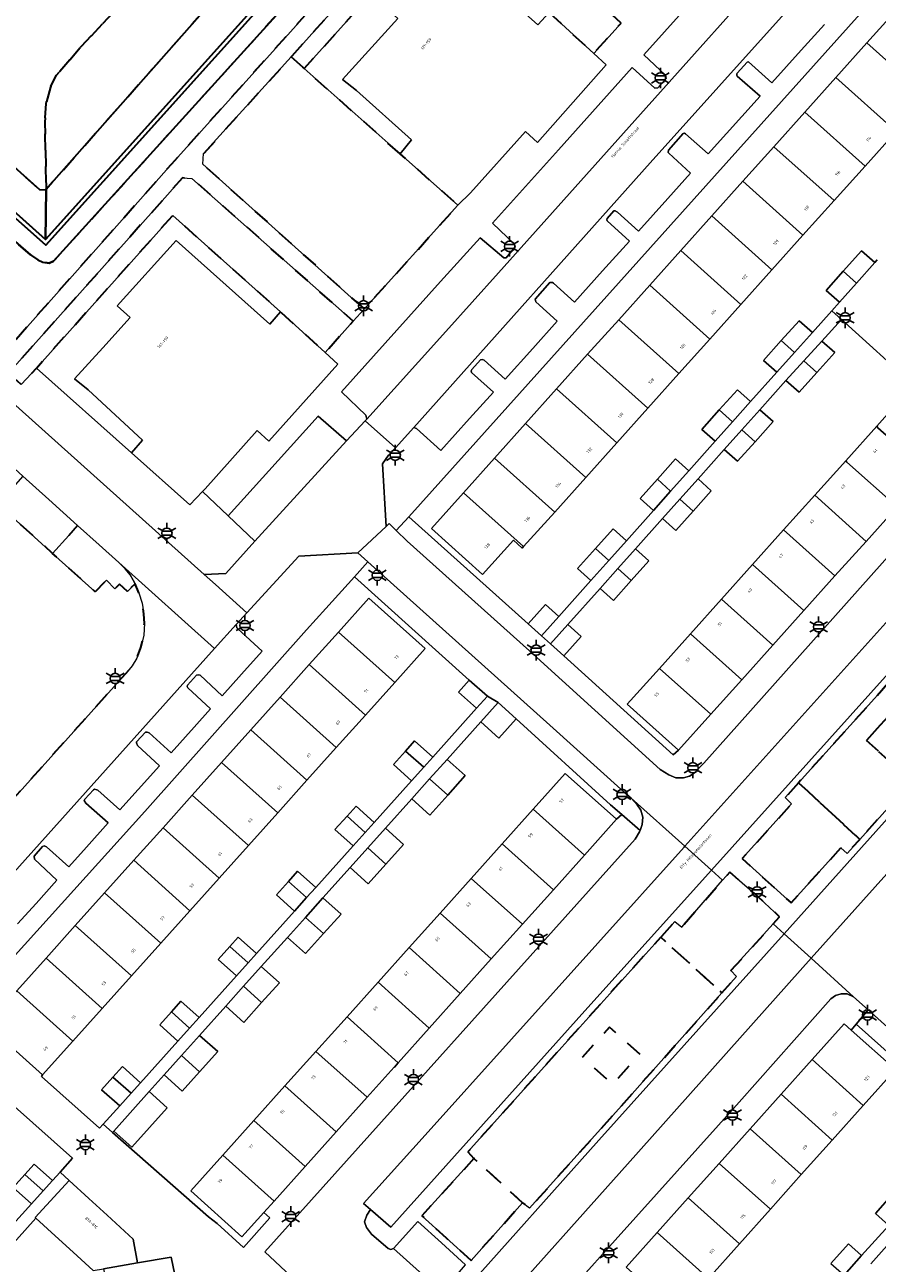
# Model space of a CAD drawing. Extents: x 105780 to 185197, y 477999 to 525027.
# Tile 96 of 562: x 106078 to 106183, y 479313 to 479466. Entities that reach past the tile are written whole.
import ezdxf
from ezdxf.enums import TextEntityAlignment as Align

# ---------------------------------------------------------------- set-up
doc = ezdxf.new("R2010")
doc.units = 0
doc.linetypes.add('XX-HIDDEN', pattern=[4, 2, -2])
for name, color, linetype, lineweight in [('B-GV-GR-MATERIAALGRENS-G', 252, 'XX-HIDDEN', 35), ('B-RO-IE-MEUBILAIR_WEGMEUBILAIR-S', 252, 'Continuous', 25), ('B-WE-GW-WATERGANG_SLOOT_INSTEEK-G', 252, 'Continuous', 30), ('B-XX-KG-KADASTRAAL_BEBOUWING-G', 252, 'Continuous', 20), ('B1-WE-OG-BEBOUWING-T18', 7, 'Continuous', 18), ('B1-WE-OG-TERREIN_ERF-GV', 252, 'Continuous', 18), ('B1-WE-OG-TOPOGRAFIE-T18', 10, 'Continuous', 18), ('B1-WE-VH-VERHARDING_ASFALT-GV', 252, 'Continuous', 18), ('B1-WE-VH-VERHARDING_BETONSTRAATSTEEN-GV', 252, 'Continuous', 18), ('B1-WE-VH-VERHARDING_TEGEL-GV', 252, 'Continuous', 18)]:
    doc.layers.add(name, color=color, linetype=linetype, lineweight=lineweight)
doc.styles.add('NLCS-ISO', font='NLCS-ISO.ttf')
doc.styles.add('NLCS-ISO-M200-T18', font='NLCS-ISO.ttf', dxfattribs={"height": 0.36})

# ---------------------------------------------------------------- blocks, each defined once
blk = doc.blocks.new('B-SIE-WEG_LICHTMAST-SO')
at = {"ltscale": 0.1}
for p, q in [((-1.1, 0.63), (-2.19, 1.27)), ((0, 1.27), (0, 2.53)), ((1.1, 0.63), (2.19, 1.27)), ((-1.1, -0.63), (-2.19, -1.27)), ((0, -1.27), (0, -2.53)), ((1.1, -0.63), (2.19, -1.27))]:
    blk.add_line(p, q, dxfattribs=at)
at = {"flags": 128}
for points in [[(-1.16, 0.5), (1.16, 0.5)], [(-1.16, -0.5), (1.16, -0.5)]]:
    blk.add_lwpolyline(points, dxfattribs=at)
at = {"ltscale": 0.1}
blk.add_circle((0, 0), 1.27, dxfattribs=at)
at = {"style": 'NLCS-ISO'}
blk.add_attdef('TYPE', text='', height=1.8, dxfattribs=at).set_placement((0, 2.53), align=Align.BOTTOM_CENTER)

msp = doc.modelspace()

# ---------------------------------------------------------------- linework, layer by layer
at = {"layer": 'B-GV-GR-MATERIAALGRENS-G', "flags": 128}
for points in [[(106037.848, 479473.013), (106037.399, 479473.566), (106037.313, 479474.246), (106037.684, 479474.899), (106038.246, 479475.672), (106040.067, 479477.842), (106042.329, 479480.288), (106045.702, 479483.934), (106053.773, 479492.96), (106053.141, 479493.52), (106052.411, 479493.954), (106041.13, 479481.429), (106038.66, 479478.686), (106029.15, 479468.038), (106027.422, 479465.916), (106056.966, 479439.289), (106074.009, 479423.998), (106095.673, 479448.396), (106121.279, 479476.917), (106143.756, 479502.059), (106144.276, 479502.848), (106144.447, 479503.684), (106144.352, 479504.665), (106144.133, 479505.453), (106143.777, 479506.096), (106143.072, 479506.897), (106138.881, 479510.564), (106123.342, 479524.704), (106100.411, 479545.252), (106099.144, 479545.078), (106097.993, 479544.642), (106097.127, 479543.88), (106081.379, 479526.272), (106081.553, 479525.319), (106082.15, 479524.787), (106092.888, 479536.842), (106097.822, 479542.148), (106098.365, 479542.494), (106098.915, 479542.446), (106099.457, 479542.186), (106100.459, 479541.343), (106119.552, 479524.263), (106140.307, 479505.484), (106140.82, 479504.584), (106140.843, 479503.625), (106140.582, 479502.568), (106140.113, 479501.976), (106118.118, 479477.286), (106081.118, 479436.386), (106080.555, 479436.149), (106079.783, 479436.286), (106079.18, 479436.561), (106078.281, 479437.171), (106065.821, 479447.951)], [(106114.842, 479484.488), (106114.523, 479484.795), (106114.018, 479486.131), (106113.362, 479487.574), (106112.651, 479488.599), (106112.561, 479488.729), (106111.648, 479489.904), (106111.548, 479491.129), (106111.889, 479492.305), (106113.067, 479493.916), (106115.428, 479496.564), (106118.802, 479500), (106119.747, 479501.122), (106120.29, 479501.984), (106120.236, 479502.95), (106119.741, 479503.872), (106114.701, 479508.366), (106113.209, 479509.556), (106113.005, 479509.671), (106100.048, 479521.612), (106091.828, 479528.873), (106085.5, 479521.796), (106086.538, 479520.87), (106085.311, 479519.445), (106084.239, 479520.386), (106072.482, 479507.24), (106064.854, 479498.67), (106058.411, 479491.432), (106059.42, 479490.532), (106058.133, 479489.102), (106057.128, 479489.991), (106052.037, 479484.271), (106050.464, 479482.503), (106051.149, 479481.877), (106052.024, 479481.078), (106061.932, 479471.531), (106070.036, 479464.354), (106070.278, 479461.129), (106070.681, 479460.006), (106070.763, 479459.087), (106071.364, 479452.387), (106074.273, 479449.737), (106079.399, 479445.19), (106080.11, 479445.158), (106080.199, 479445.259), (106080.205, 479445.744), (106080.081, 479452.043), (106080.051, 479453.537), (106080.18, 479455.845), (106080.714, 479457.839), (106081.481, 479459.309), (106081.886, 479459.784), (106084.456, 479462.796), (106095.272, 479474.273), (106095.928, 479474.921), (106096.597, 479475.493), (106096.916, 479475.844), (106097.483, 479475.657), (106098.744, 479475.084), (106099.959, 479474.316), (106103.398, 479471.734), (106103.5, 479471.645), (106108.615, 479477.437)], [(106142.189, 479467.06), (106147.695, 479462), (106151.052, 479465.741), (106131.178, 479483.891), (106130.306, 479483.705), (106125.482, 479478.42), (106110.47, 479461.663), (106110.381, 479461.565), (106112.005, 479460.124), (106128.854, 479478.891)], [(106103.5, 479471.645), (106103.398, 479471.734), (106099.959, 479474.316), (106098.744, 479475.084), (106097.483, 479475.657), (106096.916, 479475.844), (106096.597, 479475.493), (106095.928, 479474.921), (106095.272, 479474.273), (106084.456, 479462.796), (106081.886, 479459.784), (106081.481, 479459.309), (106080.714, 479457.839), (106080.18, 479455.845), (106080.051, 479453.537), (106080.081, 479452.043), (106080.205, 479445.744), (106080.199, 479445.259)], [(106123.823, 479449.633), (106112.005, 479460.124), (106110.381, 479461.565), (106099.597, 479449.648), (106099.501, 479448.345), (106119.399, 479430.492), (106130.954, 479443.291)], [(106075.559, 479422.608), (106077.117, 479421.21), (106078.994, 479423.224), (106095.799, 479442.027), (106109.098, 479430.152), (106114.569, 479425.14), (106118.054, 479429.001), (106098.144, 479446.604), (106097.006, 479446.655), (106095.155, 479444.58)], [(106090.207, 479395.656), (106089.238, 479396.593), (106088.655, 479396.01), (106087.635, 479397.067), (106086.25, 479395.646), (106080.99, 479400.371), (106074.235, 479406.459), (106070.47, 479409.852), (106055.838, 479393.333), (106039.579, 479375.15), (106039.946, 479374.812), (106041.097, 479373.771), (106061.8, 479355.038), (106062.253, 479354.647), (106090.03, 479385.585), (106090.808, 479386.531), (106091.374, 479387.466), (106091.885, 479388.76), (106092.221, 479390.289), (106092.304, 479391.713), (106092.225, 479392.94), (106092.027, 479394.245), (106091.628, 479395.531), (106091.156, 479396.638)], [(106193.224, 479379.345), (106192.478, 479380.072), (106196.257, 479384.401), (106190.134, 479389.644), (106186.394, 479385.514), (106185.668, 479386.223), (106172.946, 479372.111), (106180.48, 479365.12)], [(106188.369, 479377.695), (106185.032, 479373.972), (106181.309, 479377.309), (106184.646, 479381.032)], [(106188.369, 479377.695), (106184.646, 479381.032), (106181.309, 479377.309), (106185.032, 479373.972)], [(106172.946, 479372.111), (106171.283, 479370.266), (106172.072, 479369.504), (106165.993, 479362.76), (106172.021, 479357.293), (106178.165, 479364.073), (106178.918, 479363.376), (106180.48, 479365.12)], [(106169.819, 479354.7), (106170.608, 479355.568), (106167.507, 479358.446), (106164.458, 479361.083), (106163.58, 479360.076), (106158.55, 479354.306), (106157.679, 479354.992), (106155.945, 479353.068), (106163.49, 479346.198), (106165.276, 479348.206), (106164.596, 479348.949)], [(106151.104, 479332.268), (106163.49, 479346.198), (106155.945, 479353.068), (106143.739, 479339.528), (106132.18, 479326.589), (106132.932, 479325.803), (106138.92, 479320.333), (106139.78, 479319.656)], [(106153.362, 479338.648), (106149.639, 479341.985), (106146.302, 479338.262), (106150.025, 479334.925)], [(106146.302, 479338.262), (106149.639, 479341.985), (106153.362, 479338.648), (106150.025, 479334.925)], [(106138.92, 479320.333), (106132.932, 479325.803), (106126.501, 479318.722), (106129.505, 479316), (106132.582, 479313.211)]]:
    msp.add_lwpolyline(points, close=True, dxfattribs=at)
at = {"layer": 'B-WE-GW-WATERGANG_SLOOT_INSTEEK-G', "flags": 128}
for points in [[(106138.756, 479503.75), (106138.054, 479503.712), (106121.07, 479484.586), (106118.124, 479481.313), (106106.833, 479468.767), (106080.103, 479439.068), (106071.304, 479446.898), (106040.682, 479474.146), (106039.976, 479474.104), (106080.143, 479438.364), (106121.442, 479484.252)], [(106106.833, 479468.767), (106103.5, 479471.645), (106080.199, 479445.259), (106080.103, 479439.068)], [(106071.364, 479452.387), (106071.304, 479446.898), (106080.103, 479439.068), (106080.199, 479445.259), (106080.11, 479445.158), (106079.399, 479445.19), (106074.273, 479449.737)]]:
    msp.add_lwpolyline(points, close=True, dxfattribs=at)
for points in [[(106121.442, 479484.252), (106080.143, 479438.364), (106039.976, 479474.104)], [(106037.848, 479473.013), (106065.821, 479447.951), (106078.281, 479437.171), (106079.18, 479436.561), (106079.783, 479436.286), (106080.555, 479436.149), (106081.118, 479436.386), (106118.118, 479477.286)]]:
    msp.add_lwpolyline(points, dxfattribs=at)
at = {"layer": 'B-XX-KG-KADASTRAAL_BEBOUWING-G', "flags": 128}
for points in [[(106147.695, 479462), (106142.189, 479467.06), (106140.805, 479465.507), (106129.29, 479475.839), (106121.934, 479467.754), (106123.542, 479466.289), (106116.74, 479458.792), (106118.454, 479457.414), (106125.232, 479451.34), (106123.823, 479449.633), (106130.954, 479443.291), (106132.518, 479444.808), (106139.288, 479452.365), (106140.758, 479451.042), (106149.241, 479460.58)], [(106185.259, 479467.638), (106181.369, 479463.3), (106188.784, 479456.65), (106188.951, 479456.836), (106187.834, 479457.818), (106191.612, 479462.065), (106185.332, 479467.719)], [(106181.369, 479463.3), (106177.544, 479459.035), (106184.959, 479452.385), (106188.784, 479456.65)], [(106177.544, 479459.035), (106173.718, 479454.769), (106181.133, 479448.12), (106184.959, 479452.385)], [(106173.718, 479454.769), (106169.893, 479450.504), (106177.307, 479443.855), (106181.133, 479448.12)], [(106169.893, 479450.504), (106166.068, 479446.239), (106173.481, 479439.59), (106177.307, 479443.855)], [(106166.068, 479446.239), (106162.242, 479441.973), (106169.656, 479435.325), (106173.481, 479439.59)], [(106162.242, 479441.973), (106158.417, 479437.708), (106165.83, 479431.06), (106169.656, 479435.325)], [(106114.569, 479425.14), (106109.098, 479430.152), (106107.753, 479428.649), (106096.209, 479438.96), (106088.961, 479430.878), (106090.545, 479429.447), (106087.2, 479425.71), (106083.678, 479421.897), (106085.36, 479420.54), (106092.06, 479414.34), (106090.697, 479412.772), (106097.894, 479406.376), (106099.47, 479407.993), (106099.787, 479408.319), (106106.221, 479415.508), (106107.659, 479414.215), (106116.16, 479423.683)], [(106158.417, 479437.708), (106154.592, 479433.442), (106162.004, 479426.795), (106165.83, 479431.06)], [(106182.342, 479436.221), (106180.702, 479437.686), (106178.434, 479435.147), (106180.071, 479433.679)], [(106180.071, 479433.679), (106178.434, 479435.147), (106176.333, 479432.794), (106177.972, 479431.33)], [(106154.592, 479433.442), (106150.766, 479429.177), (106158.178, 479422.53), (106162.004, 479426.795)], [(106150.766, 479429.177), (106146.941, 479424.912), (106154.353, 479418.265), (106158.178, 479422.53)], [(106174.637, 479427.595), (106172.997, 479429.06), (106170.801, 479426.602), (106172.438, 479425.134)], [(106172.438, 479425.134), (106170.801, 479426.602), (106168.627, 479424.168), (106170.267, 479422.703)], [(106175.81, 479426.546), (106173.597, 479424.124), (106175.208, 479422.679), (106177.397, 479425.129)], [(106146.941, 479424.912), (106143.116, 479420.646), (106150.527, 479414), (106154.353, 479418.265)], [(106175.208, 479422.679), (106173.597, 479424.124), (106171.386, 479421.703), (106173.027, 479420.237)], [(106143.116, 479420.646), (106139.291, 479416.381), (106146.701, 479409.735), (106150.527, 479414)], [(106167.031, 479419.081), (106165.391, 479420.546), (106163.167, 479418.056), (106164.804, 479416.588)], [(106186.729, 479420.32), (106186.544, 479420.488), (106182.579, 479416.068), (106182.709, 479415.866), (106188.912, 479410.388), (106192.861, 479414.786)], [(106164.804, 479416.588), (106163.167, 479418.056), (106161.021, 479415.655), (106162.661, 479414.19)], [(106168.15, 479418.081), (106165.933, 479415.6), (106167.571, 479414.131), (106169.791, 479416.615)], [(106139.291, 479416.381), (106135.465, 479412.115), (106142.876, 479405.47), (106146.701, 479409.735)], [(106167.571, 479414.131), (106165.933, 479415.6), (106163.78, 479413.19), (106165.421, 479411.724)], [(106182.579, 479416.068), (106178.752, 479411.802), (106178.89, 479411.634), (106185.083, 479406.123), (106188.912, 479410.388), (106182.709, 479415.866)], [(106135.465, 479412.115), (106131.64, 479407.85), (106139.05, 479401.205), (106142.876, 479405.47)], [(106159.426, 479410.568), (106157.786, 479412.033), (106155.533, 479409.511), (106157.17, 479408.043)], [(106178.752, 479411.802), (106174.925, 479407.535), (106181.253, 479401.859), (106185.083, 479406.123), (106178.89, 479411.634)], [(106157.17, 479408.043), (106155.533, 479409.511), (106153.416, 479407.141), (106155.056, 479405.676)], [(106160.545, 479409.568), (106158.298, 479407.052), (106159.936, 479405.583), (106162.186, 479408.102)], [(106131.64, 479407.85), (106127.685, 479403.44), (106133.965, 479397.788), (106137.788, 479402.015), (106138.877, 479401.012), (106139.05, 479401.205)], [(106159.936, 479405.583), (106158.298, 479407.052), (106156.175, 479404.676), (106157.816, 479403.21)], [(106174.925, 479407.535), (106171.099, 479403.269), (106177.425, 479397.595), (106181.253, 479401.859)], [(106151.72, 479401.942), (106150.08, 479403.407), (106147.899, 479400.966), (106149.537, 479399.498)], [(106171.099, 479403.269), (106167.272, 479399.003), (106173.596, 479393.331), (106177.425, 479397.595)], [(106149.537, 479399.498), (106147.899, 479400.966), (106145.71, 479398.515), (106147.35, 479397.05)], [(106152.839, 479400.942), (106150.652, 479398.494), (106152.29, 479397.025), (106154.48, 479399.476)], [(106167.272, 479399.003), (106163.445, 479394.736), (106169.766, 479389.066), (106173.596, 479393.331)], [(106152.29, 479397.025), (106150.652, 479398.494), (106148.469, 479396.05), (106150.11, 479394.584)], [(106116.233, 479390.68), (106123.158, 479384.471), (106126.896, 479388.639), (106119.972, 479394.849)], [(106143.381, 479392.607), (106141.741, 479394.072), (106139.606, 479391.682), (106141.246, 479390.217)], [(106163.445, 479394.736), (106159.618, 479390.47), (106165.937, 479384.802), (106169.766, 479389.066)], [(106144.5, 479391.607), (106142.365, 479389.217), (106144.006, 479387.751), (106146.141, 479390.141)], [(106116.233, 479390.68), (106112.628, 479386.66), (106119.551, 479380.45), (106123.158, 479384.471)], [(106159.618, 479390.47), (106155.791, 479386.203), (106162.108, 479380.537), (106165.937, 479384.802)], [(106112.628, 479386.66), (106109.023, 479382.64), (106115.945, 479376.43), (106119.551, 479380.45)], [(106155.791, 479386.203), (106151.83, 479381.787), (106158.148, 479376.127), (106162.108, 479380.537)], [(106132.352, 479384.766), (106131.017, 479383.279), (106133.249, 479381.275), (106134.584, 479382.762)], [(106109.023, 479382.64), (106105.417, 479378.62), (106112.34, 479372.411), (106115.945, 479376.43)], [(106138.13, 479379.97), (106135.896, 479381.973), (106133.762, 479379.593), (106135.996, 479377.59)], [(106105.417, 479378.62), (106101.812, 479374.6), (106108.735, 479368.39), (106112.34, 479372.411)], [(106124.497, 479376.014), (106123.007, 479374.355), (106125.239, 479372.351), (106126.729, 479374.011)], [(106124.497, 479376.014), (106126.729, 479374.011), (106127.843, 479375.251), (106125.611, 479377.255)], [(106101.812, 479374.6), (106098.207, 479370.579), (106105.129, 479364.37), (106108.735, 479368.39)], [(106129.626, 479374.983), (106127.467, 479372.576), (106129.698, 479370.569), (106131.86, 479372.979)], [(106140.241, 479368.833), (106146.541, 479363.178), (106150.51, 479367.604), (106144.188, 479373.231)], [(106129.698, 479370.569), (106127.467, 479372.576), (106125.256, 479370.112), (106127.49, 479368.108)], [(106098.207, 479370.579), (106094.601, 479366.559), (106101.524, 479360.349), (106105.129, 479364.37)], [(106117.284, 479367.977), (106119.517, 479365.974), (106120.634, 479367.219), (106118.402, 479369.222)], [(106140.241, 479368.833), (106136.414, 479364.57), (106142.716, 479358.914), (106146.541, 479363.178)], [(106117.284, 479367.977), (106115.799, 479366.322), (106118.031, 479364.319), (106119.517, 479365.974)], [(106094.601, 479366.559), (106090.996, 479362.539), (106097.919, 479356.33), (106101.524, 479360.349)], [(106122.02, 479366.505), (106119.828, 479364.062), (106122.061, 479362.057), (106124.254, 479364.501)], [(106122.061, 479362.057), (106119.828, 479364.062), (106117.651, 479361.635), (106119.885, 479359.631)], [(106136.414, 479364.57), (106132.588, 479360.306), (106138.891, 479354.65), (106142.716, 479358.914)], [(106090.996, 479362.539), (106087.391, 479358.519), (106094.313, 479352.309), (106097.919, 479356.33)], [(106110.07, 479359.938), (106112.302, 479357.936), (106113.425, 479359.187), (106111.193, 479361.19)], [(106110.07, 479359.938), (106108.59, 479358.29), (106110.822, 479356.287), (106112.302, 479357.936)], [(106132.588, 479360.306), (106128.762, 479356.043), (106135.066, 479350.385), (106138.891, 479354.65)], [(106087.391, 479358.519), (106083.786, 479354.499), (106090.709, 479348.289), (106094.313, 479352.309)], [(106114.315, 479357.917), (106112.155, 479355.509), (106114.389, 479353.505), (106116.549, 479355.913)], [(106128.762, 479356.043), (106124.936, 479351.781), (106131.241, 479346.121), (106135.066, 479350.385)], [(106083.786, 479354.499), (106080.18, 479350.478), (106087.103, 479344.268), (106090.709, 479348.289)], [(106114.389, 479353.505), (106112.155, 479355.509), (106109.945, 479353.046), (106112.179, 479351.042)], [(106102.856, 479351.902), (106105.089, 479349.9), (106106.116, 479351.044), (106103.884, 479353.047)], [(106102.856, 479351.902), (106101.418, 479350.299), (106103.65, 479348.296), (106105.089, 479349.9)], [(106124.936, 479351.781), (106121.109, 479347.517), (106127.416, 479341.856), (106131.241, 479346.121)], [(106080.18, 479350.478), (106076.575, 479346.458), (106083.498, 479340.248), (106087.103, 479344.268)], [(106106.709, 479349.44), (106104.527, 479347.007), (106106.76, 479345.002), (106108.943, 479347.435)], [(106106.76, 479345.002), (106104.527, 479347.007), (106102.34, 479344.569), (106104.573, 479342.565)], [(106121.109, 479347.517), (106117.283, 479343.254), (106123.591, 479337.592), (106127.416, 479341.856)], [(106076.575, 479346.458), (106072.835, 479342.287), (106075.292, 479340.085), (106079.76, 479336.08), (106083.498, 479340.248)], [(106095.642, 479343.864), (106094.205, 479342.263), (106096.437, 479340.26), (106097.874, 479341.861)], [(106095.642, 479343.864), (106097.874, 479341.861), (106099.041, 479343.161), (106096.809, 479345.164)], [(106117.283, 479343.254), (106113.457, 479338.991), (106119.766, 479333.328), (106123.08, 479337.022), (106123.113, 479337.059), (106123.591, 479337.592)], [(106179.421, 479341.604), (106178.561, 479342.369), (106174.616, 479337.969), (106180.92, 479332.317), (106184.885, 479336.741)], [(106099.104, 479340.962), (106096.875, 479338.477), (106099.108, 479336.473), (106101.338, 479338.958)], [(106099.108, 479336.473), (106096.875, 479338.477), (106094.735, 479336.092), (106096.969, 479334.088)], [(106113.457, 479338.991), (106109.63, 479334.728), (106115.942, 479329.063), (106119.766, 479333.328)], [(106174.616, 479337.969), (106170.795, 479333.707), (106177.099, 479328.055), (106180.92, 479332.317)], [(106088.429, 479335.825), (106090.661, 479333.822), (106091.829, 479335.124), (106089.597, 479337.127)], [(106088.429, 479335.825), (106087.026, 479334.261), (106089.258, 479332.258), (106090.661, 479333.822)], [(106109.63, 479334.728), (106105.804, 479330.464), (106112.117, 479324.799), (106115.942, 479329.063)], [(106092.895, 479334.042), (106088.526, 479329.172), (106090.761, 479327.167), (106095.13, 479332.037)], [(106170.795, 479333.707), (106166.975, 479329.446), (106173.279, 479323.793), (106177.099, 479328.055)], [(106105.804, 479330.464), (106101.978, 479326.201), (106108.292, 479320.534), (106112.117, 479324.799)], [(106166.975, 479329.446), (106163.154, 479325.184), (106169.459, 479319.531), (106173.279, 479323.793)], [(106101.978, 479326.201), (106098.024, 479321.796), (106104.328, 479316.115), (106107.03, 479319.127), (106108.292, 479320.534)], [(106077.571, 479323.799), (106079.814, 479321.787), (106080.971, 479323.066), (106078.737, 479325.104)], [(106163.154, 479325.184), (106159.334, 479320.923), (106165.639, 479315.27), (106169.459, 479319.531)], [(106077.571, 479323.799), (106076.138, 479322.195), (106078.375, 479320.197), (106079.814, 479321.787)], [(106087.718, 479318.79), (106085.467, 479320.853), (106083.035, 479323.083), (106078.846, 479318.513), (106078.925, 479318.441), (106081.323, 479316.243), (106083.529, 479314.22), (106085.984, 479311.97), (106087.28, 479312.193), (106091.437, 479312.911), (106090.929, 479315.848)], [(106159.334, 479320.923), (106155.513, 479316.661), (106161.819, 479311.008), (106165.639, 479315.27)], [(106186.166, 479319.9), (106184.528, 479321.369), (106182.41, 479319.005), (106184.048, 479317.537)], [(106155.513, 479316.661), (106151.693, 479312.4), (106157.999, 479306.746), (106161.819, 479311.008)], [(106180.715, 479313.817), (106179.077, 479315.285), (106176.902, 479312.858), (106178.539, 479311.39)], [(106091.437, 479312.911), (106087.28, 479312.193), (106088.545, 479306.041), (106096.708, 479308.365), (106096.281, 479310.44), (106095.625, 479313.635)]]:
    msp.add_lwpolyline(points, close=True, dxfattribs=at)
at = {"layer": 'B1-WE-OG-TERREIN_ERF-GV', "flags": 128}
for points in [[(106123.542, 479466.289), (106121.934, 479467.754), (106129.29, 479475.839), (106140.805, 479465.507), (106142.189, 479467.06), (106128.854, 479478.891), (106112.005, 479460.124), (106123.823, 479449.633), (106125.232, 479451.34), (106118.454, 479457.414), (106116.74, 479458.792)], [(106090.545, 479429.447), (106088.961, 479430.878), (106096.209, 479438.96), (106107.753, 479428.649), (106109.098, 479430.152), (106095.799, 479442.027), (106078.994, 479423.224), (106090.697, 479412.772), (106092.06, 479414.34), (106085.36, 479420.54), (106083.678, 479421.897), (106087.2, 479425.71)], [(106140.241, 479368.833), (106144.188, 479373.231), (106150.51, 479367.604), (106151.137, 479368.19), (106149.746, 479369.397), (106138.13, 479379.97), (106135.996, 479377.59), (106133.762, 479379.593), (106129.626, 479374.983), (106131.86, 479372.979), (106129.698, 479370.569), (106127.49, 479368.108), (106125.256, 479370.112), (106122.02, 479366.505), (106124.254, 479364.501), (106122.061, 479362.057), (106119.885, 479359.631), (106117.651, 479361.635), (106114.315, 479357.917), (106116.549, 479355.913), (106114.389, 479353.505), (106112.179, 479351.042), (106109.945, 479353.046), (106106.709, 479349.44), (106108.943, 479347.435), (106106.76, 479345.002), (106104.573, 479342.565), (106102.34, 479344.569), (106099.104, 479340.962), (106101.338, 479338.958), (106099.108, 479336.473), (106096.969, 479334.088), (106094.735, 479336.092), (106092.895, 479334.042), (106095.13, 479332.037), (106090.761, 479327.167), (106088.526, 479329.172), (106088.366, 479328.99), (106100.221, 479318.578), (106101.255, 479317.763), (106104.521, 479314.803), (106107.776, 479318.458), (106107.03, 479319.127), (106104.328, 479316.115), (106098.024, 479321.796), (106101.978, 479326.201), (106105.804, 479330.464), (106109.63, 479334.728), (106113.457, 479338.991), (106117.283, 479343.254), (106121.109, 479347.517), (106124.936, 479351.781), (106128.762, 479356.043), (106132.588, 479360.306), (106136.414, 479364.57)]]:
    msp.add_lwpolyline(points, close=True, dxfattribs=at)
for points in [[(106183.02, 479469.714), (106124.89, 479404.897), (106139.606, 479391.682), (106141.741, 479394.072), (106143.381, 479392.607), (106147.35, 479397.05), (106145.71, 479398.515), (106147.899, 479400.966), (106150.08, 479403.407), (106151.72, 479401.942), (106155.056, 479405.676), (106153.416, 479407.141), (106155.533, 479409.511), (106157.786, 479412.033), (106159.426, 479410.568), (106162.661, 479414.19), (106161.021, 479415.655), (106163.167, 479418.056), (106165.391, 479420.546), (106167.031, 479419.081), (106170.267, 479422.703), (106168.627, 479424.168), (106170.801, 479426.602), (106172.997, 479429.06), (106174.637, 479427.595), (106177.034, 479430.28), (106177.972, 479431.33), (106176.333, 479432.794), (106178.434, 479435.147), (106180.702, 479437.686), (106182.342, 479436.221), (106182.636, 479436.55)], [(106184.959, 479452.385), (106181.133, 479448.12), (106177.307, 479443.855), (106173.481, 479439.59), (106169.656, 479435.325), (106165.83, 479431.06), (106162.004, 479426.795), (106158.178, 479422.53), (106154.353, 479418.265), (106150.527, 479414), (106146.701, 479409.735), (106142.876, 479405.47), (106139.05, 479401.205), (106138.877, 479401.012), (106137.788, 479402.015), (106133.965, 479397.788), (106127.685, 479403.44), (106131.64, 479407.85), (106135.465, 479412.115), (106139.291, 479416.381), (106143.116, 479420.646), (106146.941, 479424.912), (106150.766, 479429.177), (106154.592, 479433.442), (106158.417, 479437.708), (106162.242, 479441.973), (106166.068, 479446.239), (106169.893, 479450.504), (106173.718, 479454.769), (106177.544, 479459.035), (106181.369, 479463.3), (106185.259, 479467.638)], [(106187.312, 479420.999), (106178.216, 479429.211), (106175.81, 479426.546), (106177.397, 479425.129), (106175.208, 479422.679), (106173.027, 479420.237), (106171.386, 479421.703), (106168.15, 479418.081), (106169.791, 479416.615), (106167.571, 479414.131), (106165.421, 479411.724), (106163.78, 479413.19), (106160.545, 479409.568), (106162.186, 479408.102), (106159.936, 479405.583), (106157.816, 479403.21), (106156.175, 479404.676), (106152.839, 479400.942), (106154.48, 479399.476), (106152.29, 479397.025), (106150.11, 479394.584), (106148.469, 479396.05), (106144.5, 479391.607), (106146.141, 479390.141), (106144.006, 479387.751), (106157.499, 479375.538), (106158.148, 479376.127), (106151.83, 479381.787), (106155.791, 479386.203), (106159.618, 479390.47), (106163.445, 479394.736), (106167.272, 479399.003), (106171.099, 479403.269), (106174.925, 479407.535), (106178.752, 479411.802), (106182.579, 479416.068), (106186.544, 479420.488)], [(106076.575, 479346.458), (106080.18, 479350.478), (106083.786, 479354.499), (106087.391, 479358.519), (106090.996, 479362.539), (106094.601, 479366.559), (106098.207, 479370.579), (106101.812, 479374.6), (106105.417, 479378.62), (106109.023, 479382.64), (106112.628, 479386.66), (106116.233, 479390.68), (106119.972, 479394.849), (106126.896, 479388.639), (106123.158, 479384.471), (106119.551, 479380.45), (106115.945, 479376.43), (106112.34, 479372.411), (106108.735, 479368.39), (106105.129, 479364.37), (106101.524, 479360.349), (106097.919, 479356.33), (106094.313, 479352.309), (106090.709, 479348.289), (106087.103, 479344.268), (106083.498, 479340.248), (106079.76, 479336.08), (106079.635, 479335.899), (106086.792, 479329.526), (106087.218, 479329.998), (106089.258, 479332.258), (106087.026, 479334.261), (106088.429, 479335.825), (106089.597, 479337.127), (106091.829, 479335.124), (106096.437, 479340.26), (106094.205, 479342.263), (106095.642, 479343.864), (106096.809, 479345.164), (106099.041, 479343.161), (106103.65, 479348.296), (106101.418, 479350.299), (106102.856, 479351.902), (106103.884, 479353.047), (106106.116, 479351.044), (106110.822, 479356.287), (106108.59, 479358.29), (106110.07, 479359.938), (106111.193, 479361.19), (106113.425, 479359.187), (106118.031, 479364.319), (106115.799, 479366.322), (106117.284, 479367.977), (106118.402, 479369.222), (106120.634, 479367.219), (106125.239, 479372.351), (106123.007, 479374.355), (106124.497, 479376.014), (106125.611, 479377.255), (106127.843, 479375.251), (106133.249, 479381.275), (106131.017, 479383.279), (106132.352, 479384.766), (106118.184, 479397.478), (106114.66, 479393.579), (106112.301, 479390.969), (106092.35, 479368.575), (106070.262, 479344.119)], [(106176.902, 479312.858), (106179.077, 479315.285), (106180.715, 479313.817), (106184.048, 479317.537), (106182.41, 479319.005), (106184.528, 479321.369), (106186.677, 479323.766), (106188.315, 479322.298), (106192.482, 479326.947), (106190.844, 479328.414), (106192.98, 479330.799), (106180.035, 479342.334), (106179.421, 479341.604), (106184.885, 479336.741), (106180.92, 479332.317), (106177.099, 479328.055), (106173.279, 479323.793), (106169.459, 479319.531), (106165.639, 479315.27), (106161.819, 479311.008)], [(106071.17, 479312.152), (106068.943, 479314.143), (106070.376, 479315.747), (106071.542, 479317.051), (106073.851, 479319.634), (106076.081, 479317.64), (106078.375, 479320.197), (106076.138, 479322.195), (106077.571, 479323.799), (106078.737, 479325.104), (106080.971, 479323.066), (106081.916, 479324.109), (106083.454, 479325.809), (106076.282, 479332.202), (106072.682, 479328.187), (106069.077, 479324.167), (106065.472, 479320.147), (106061.867, 479316.127), (106058.26, 479312.107)], [(106174.027, 479270.954), (106212.227, 479313.548), (106197.375, 479326.863), (106195.239, 479324.478), (106193.6, 479325.946), (106189.433, 479321.296), (106191.072, 479319.827), (106188.947, 479317.456), (106186.805, 479315.066), (106185.166, 479316.535), (106181.832, 479312.815)], [(106085.984, 479311.97), (106083.529, 479314.22), (106081.323, 479316.243), (106078.925, 479318.441), (106066.25, 479304.31)]]:
    msp.add_lwpolyline(points, dxfattribs=at)
at = {"layer": 'B1-WE-VH-VERHARDING_ASFALT-GV', "flags": 128}
for points in [[(106188.812, 479494.077), (106135.933, 479434.959), (106129.446, 479427.744), (106119.708, 479416.912), (106119.512, 479416.695), (106123.239, 479413.385), (106125.529, 479415.882), (106154.655, 479448.518), (106188.152, 479485.789)], [(106121.279, 479476.917), (106095.673, 479448.396), (106074.009, 479423.998), (106075.559, 479422.608), (106095.155, 479444.58), (106097.006, 479446.655), (106098.144, 479446.604), (106118.054, 479429.001), (106119.399, 479430.492), (106099.501, 479448.345), (106099.597, 479449.648), (106110.381, 479461.565), (106110.47, 479461.663), (106125.482, 479478.42)], [(106195.056, 479412.425), (106161.266, 479374.525), (106160.054, 479373.281), (106159.498, 479372.914), (106158.76, 479372.718), (106157.825, 479372.719), (106156.938, 479373.059), (106155.862, 479373.754), (106139.782, 479388.357), (106124.686, 479401.892), (106123.354, 479403.185), (106122.471, 479404.042), (106122.115, 479403.708), (106118.633, 479400.448), (106119.866, 479399.339), (106142.278, 479379.181), (106151.447, 479370.934), (106152.315, 479370.218), (106158.928, 479364.264), (106190.736, 479399.626)], [(106206.041, 479385.662), (106174.484, 479350.462), (106179.71, 479345.716), (106181.518, 479344.096), (106213.729, 479315.229)], [(106128.995, 479309.294), (106123.012, 479314.688), (106122.679, 479314.569), (106122.354, 479314.676), (106120.279, 479316.469), (106119.683, 479317.269), (106119.449, 479317.985), (106119.736, 479318.809), (106120.174, 479319.489), (106119.321, 479320.233), (106126.913, 479328.673), (106158.825, 479364.15), (106158.928, 479364.264), (106152.315, 479370.218), (106153.044, 479369.362), (106153.487, 479368.724), (106153.726, 479367.842), (106153.672, 479366.952), (106153.409, 479366.218), (106153.344, 479366.036), (106152.796, 479365.159), (106107.136, 479314.289), (106110.336, 479311.271)], [(106130.323, 479293.457), (106165.597, 479332.735), (106176.928, 479345.486), (106177.472, 479345.881), (106178.2, 479346.087), (106178.939, 479346.067), (106179.71, 479345.716), (106174.484, 479350.462), (106168.738, 479344.026), (106151.846, 479325.104), (106134.953, 479306.183)], [(106181.832, 479312.815), (106185.166, 479316.535), (106187.309, 479318.926), (106189.433, 479321.296), (106193.6, 479325.946), (106195.736, 479328.331), (106194.618, 479329.332), (106192.482, 479326.947), (106188.315, 479322.298), (106186.166, 479319.9), (106184.048, 479317.537), (106180.715, 479313.817), (106178.539, 479311.39)], [(106066.25, 479304.31), (106078.925, 479318.441), (106078.846, 479318.513), (106083.035, 479323.083), (106081.916, 479324.109), (106080.971, 479323.066), (106079.814, 479321.787), (106078.375, 479320.197), (106076.081, 479317.64), (106073.772, 479315.057), (106072.602, 479313.75), (106071.17, 479312.152)]]:
    msp.add_lwpolyline(points, dxfattribs=at)
for points in [[(106066.435, 479427.561), (106036.497, 479454.515), (106032.482, 479450.058), (106046.901, 479437.182), (106049.145, 479435.178), (106067.681, 479418.562), (106074.322, 479412.588), (106077.31, 479409.9), (106080.509, 479407.022), (106084.079, 479403.811), (106086.712, 479401.443), (106089.157, 479399.244), (106100.947, 479388.639), (106103.598, 479391.595), (106104.926, 479393.043), (106101.069, 479396.522), (106099.682, 479397.772)], [(106163.78, 479413.19), (106165.933, 479415.6), (106168.15, 479418.081), (106171.386, 479421.703), (106173.597, 479424.124), (106175.81, 479426.546), (106178.216, 479429.211), (106177.034, 479430.28), (106174.637, 479427.595), (106172.438, 479425.134), (106170.267, 479422.703), (106167.031, 479419.081), (106164.804, 479416.588), (106162.661, 479414.19), (106159.426, 479410.568), (106157.17, 479408.043), (106155.056, 479405.676), (106151.72, 479401.942), (106149.537, 479399.498), (106147.35, 479397.05), (106143.381, 479392.607), (106141.246, 479390.217), (106142.365, 479389.217), (106144.5, 479391.607), (106148.469, 479396.05), (106150.652, 479398.494), (106152.839, 479400.942), (106156.175, 479404.676), (106158.298, 479407.052), (106160.545, 479409.568)], [(106100.947, 479388.639), (106089.157, 479399.244), (106089.916, 479398.469), (106090.566, 479397.713), (106090.909, 479397.088), (106091.156, 479396.638), (106091.628, 479395.531), (106092.027, 479394.245), (106092.225, 479392.94), (106092.304, 479391.713), (106092.221, 479390.289), (106091.885, 479388.76), (106091.374, 479387.466), (106090.808, 479386.531), (106090.03, 479385.585), (106062.253, 479354.647), (106062.119, 479354.499), (106066.657, 479350.477), (106066.854, 479350.697), (106066.978, 479350.767)], [(106193.863, 479396.538), (106191.816, 479398.56), (106190.736, 479399.626), (106158.928, 479364.264), (106162.19, 479361.327)], [(106206.041, 479385.662), (106205.101, 479386.462), (106202.611, 479388.581), (106171.151, 479353.489), (106174.484, 479350.462)], [(106133.762, 479379.593), (106135.896, 479381.973), (106134.584, 479382.762), (106133.249, 479381.275), (106127.843, 479375.251), (106126.729, 479374.011), (106125.239, 479372.351), (106120.634, 479367.219), (106119.517, 479365.974), (106118.031, 479364.319), (106113.425, 479359.187), (106112.302, 479357.936), (106110.822, 479356.287), (106106.116, 479351.044), (106105.089, 479349.9), (106103.65, 479348.296), (106099.041, 479343.161), (106097.874, 479341.861), (106096.437, 479340.26), (106091.829, 479335.124), (106090.661, 479333.822), (106089.258, 479332.258), (106087.218, 479329.998), (106088.366, 479328.99), (106088.526, 479329.172), (106092.895, 479334.042), (106094.735, 479336.092), (106096.875, 479338.477), (106099.104, 479340.962), (106102.34, 479344.569), (106104.527, 479347.007), (106106.709, 479349.44), (106109.945, 479353.046), (106112.155, 479355.509), (106114.315, 479357.917), (106117.651, 479361.635), (106119.828, 479364.062), (106122.02, 479366.505), (106125.256, 479370.112), (106127.467, 479372.576), (106129.626, 479374.983)], [(106162.19, 479361.327), (106158.928, 479364.264), (106158.825, 479364.15), (106126.913, 479328.673), (106119.321, 479320.233), (106120.174, 479319.489), (106122.669, 479317.312), (106146.589, 479343.984)], [(106174.484, 479350.462), (106171.151, 479353.489), (106148.332, 479328.036), (106131.609, 479309.304), (106133.86, 479307.203), (106134.953, 479306.183), (106151.846, 479325.104), (106168.738, 479344.026)]]:
    msp.add_lwpolyline(points, close=True, dxfattribs=at)
at = {"layer": 'B1-WE-VH-VERHARDING_BETONSTRAATSTEEN-GV', "flags": 128}
for points in [[(106161.87, 479470.774), (106153.853, 479461.838), (106156.554, 479459.323), (106156.615, 479458.904), (106155.612, 479457.775), (106155.225, 479457.707), (106152.431, 479460.257), (106143.33, 479450.108), (106135.225, 479441.07), (106137.912, 479438.51), (106138.007, 479438.155), (106136.913, 479436.825), (106136.6, 479436.825), (106133.711, 479439.274), (106128.805, 479433.89), (106116.601, 479420.279), (106119.611, 479417.417), (106119.708, 479416.912), (106129.446, 479427.744), (106135.933, 479434.959), (106188.812, 479494.077)], [(106188.152, 479485.789), (106154.655, 479448.518), (106125.529, 479415.882), (106125.84, 479415.773), (106128.838, 479413.069), (106132.378, 479416.997), (106135.318, 479420.259), (106132.626, 479422.684), (106132.597, 479422.873), (106132.652, 479423.031), (106133.741, 479424.22), (106133.96, 479424.262), (106134.19, 479424.183), (106136.757, 479421.855), (106140.177, 479425.649), (106143.197, 479429), (106140.534, 479431.365), (106140.46, 479431.702), (106142.293, 479433.775), (106142.597, 479433.764), (106142.748, 479433.677), (106145.306, 479431.34), (106148.771, 479435.185), (106152.085, 479438.862), (106149.336, 479441.359), (106149.303, 479441.497), (106149.347, 479441.664), (106150.178, 479442.585), (106150.341, 479442.581), (106150.619, 479442.426), (106153.203, 479440.102), (106156.842, 479444.139), (106159.621, 479447.223), (106156.944, 479449.697), (106156.883, 479449.802), (106156.887, 479450.076), (106158.732, 479452.119), (106158.89, 479452.155), (106159.017, 479452.107), (106161.788, 479449.628), (106168.189, 479456.741), (106165.39, 479459.19), (106165.328, 479459.316), (106165.323, 479459.467), (106165.384, 479459.564), (106166.619, 479460.91), (106166.767, 479460.955), (106169.662, 479458.378), (106173.267, 479462.385), (106176.116, 479465.551)], [(106182.636, 479436.55), (106182.342, 479436.221), (106180.071, 479433.679), (106177.972, 479431.33), (106177.034, 479430.28), (106178.216, 479429.211), (106187.312, 479420.999)], [(106185.083, 479406.123), (106181.253, 479401.859), (106177.425, 479397.595), (106173.596, 479393.331), (106169.766, 479389.066), (106165.937, 479384.802), (106162.108, 479380.537), (106158.148, 479376.127), (106157.499, 479375.538), (106144.006, 479387.751), (106142.365, 479389.217), (106141.246, 479390.217), (106139.606, 479391.682), (106124.89, 479404.897), (106123.354, 479403.185), (106124.686, 479401.892), (106139.782, 479388.357), (106155.862, 479373.754), (106156.938, 479373.059), (106157.825, 479372.719), (106158.76, 479372.718), (106159.498, 479372.914), (106160.054, 479373.281), (106161.266, 479374.525), (106195.056, 479412.425)], [(106193.863, 479396.538), (106162.19, 479361.327), (106163.58, 479360.076), (106164.458, 479361.083), (106167.507, 479358.446), (106170.608, 479355.568), (106169.819, 479354.7), (106171.151, 479353.489), (106202.611, 479388.581)], [(106076.676, 479354.695), (106078.952, 479357.234), (106081.53, 479360.109), (106078.76, 479362.699), (106078.716, 479363.049), (106079.753, 479364.244), (106079.97, 479364.306), (106080.254, 479364.202), (106082.997, 479361.745), (106085.164, 479364.162), (106087.853, 479367.161), (106085.081, 479369.605), (106084.9, 479369.901), (106084.955, 479370.058), (106086.026, 479371.226), (106086.171, 479371.291), (106086.449, 479371.247), (106086.577, 479371.179), (106089.291, 479368.765), (106091.538, 479371.271), (106094.168, 479374.205), (106091.466, 479376.679), (106091.321, 479377.019), (106091.347, 479377.164), (106092.438, 479378.333), (106092.64, 479378.333), (106092.902, 479378.247), (106095.593, 479375.793), (106098.443, 479378.972), (106100.452, 479381.213), (106097.664, 479383.796), (106097.595, 479383.981), (106097.602, 479384.124), (106098.746, 479385.36), (106098.954, 479385.41), (106099.162, 479385.35), (106101.905, 479382.834), (106104.281, 479385.483), (106106.811, 479388.305), (106103.807, 479391.069), (106103.713, 479391.202), (106103.598, 479391.595), (106100.947, 479388.639), (106066.978, 479350.767)], [(106110.336, 479311.271), (106107.136, 479314.289), (106152.796, 479365.159), (106153.344, 479366.036), (106153.409, 479366.218), (106151.137, 479368.19), (106150.51, 479367.604), (106146.541, 479363.178), (106142.716, 479358.914), (106138.891, 479354.65), (106135.066, 479350.385), (106131.241, 479346.121), (106127.416, 479341.856), (106123.591, 479337.592), (106123.113, 479337.059), (106123.08, 479337.022), (106119.766, 479333.328), (106115.942, 479329.063), (106112.117, 479324.799), (106108.292, 479320.534), (106107.03, 479319.127), (106107.776, 479318.458), (106104.521, 479314.803), (106101.255, 479317.763), (106100.221, 479318.578), (106088.366, 479328.99), (106087.218, 479329.998), (106086.792, 479329.526), (106079.635, 479335.899), (106079.76, 479336.08), (106075.292, 479340.085)], [(106131.609, 479309.304), (106148.332, 479328.036), (106171.151, 479353.489), (106169.819, 479354.7), (106164.596, 479348.949), (106165.276, 479348.206), (106163.49, 479346.198), (106151.104, 479332.268), (106139.78, 479319.656), (106138.92, 479320.333), (106132.582, 479313.211), (106129.505, 479316), (106126.501, 479318.722), (106132.932, 479325.803), (106132.18, 479326.589), (106143.739, 479339.528), (106155.945, 479353.068), (106157.679, 479354.992), (106158.55, 479354.306), (106163.58, 479360.076), (106162.19, 479361.327), (106146.589, 479343.984), (106122.669, 479317.312), (106120.174, 479319.489), (106119.736, 479318.809), (106119.449, 479317.985), (106119.683, 479317.269), (106120.279, 479316.469), (106122.354, 479314.676), (106122.679, 479314.569), (106123.012, 479314.688), (106126.017, 479318.008), (106128.911, 479315.377), (106131.885, 479312.673)], [(106151.693, 479312.4), (106155.513, 479316.661), (106159.334, 479320.923), (106163.154, 479325.184), (106166.975, 479329.446), (106170.795, 479333.707), (106174.616, 479337.969), (106178.561, 479342.369), (106179.421, 479341.604), (106180.035, 479342.334), (106181.518, 479344.096), (106179.71, 479345.716), (106178.939, 479346.067), (106178.2, 479346.087), (106177.472, 479345.881), (106176.928, 479345.486), (106165.597, 479332.735), (106130.323, 479293.457)], [(106076.282, 479332.202), (106083.454, 479325.809), (106081.916, 479324.109), (106083.035, 479323.083), (106085.467, 479320.853), (106087.718, 479318.79), (106090.929, 479315.848), (106091.437, 479312.911), (106095.625, 479313.635), (106096.281, 479310.44)]]:
    msp.add_lwpolyline(points, dxfattribs=at)
for points in [[(106117.229, 479414.234), (106113.734, 479417.291), (106108.812, 479411.839), (106102.636, 479404.997), (106105.919, 479401.865)], [(106121.654, 479411.407), (106122.4, 479412.471), (106123.239, 479413.385), (106119.512, 479416.695), (106117.229, 479414.234), (106105.919, 479401.865), (106102.339, 479397.911), (106099.682, 479397.772), (106101.069, 479396.522), (106104.926, 479393.043), (106111.352, 479400.049), (106118.633, 479400.448), (106122.115, 479403.708)], [(106077.31, 479409.9), (106074.235, 479406.459), (106080.99, 479400.371), (106082.986, 479402.594), (106084.079, 479403.811), (106080.509, 479407.022)], [(106198.582, 479387.064), (106196.257, 479384.401), (106192.478, 479380.072), (106193.224, 479379.345), (106180.48, 479365.12), (106178.918, 479363.376), (106178.165, 479364.073), (106172.021, 479357.293), (106165.993, 479362.76), (106172.072, 479369.504), (106171.283, 479370.266), (106172.946, 479372.111), (106185.668, 479386.223), (106186.394, 479385.514), (106190.134, 479389.644), (106192.6, 479392.368)], [(106128.911, 479315.377), (106126.017, 479318.008), (106123.012, 479314.688), (106128.995, 479309.294), (106131.885, 479312.673)]]:
    msp.add_lwpolyline(points, close=True, dxfattribs=at)
at = {"layer": 'B1-WE-VH-VERHARDING_TEGEL-GV', "flags": 128}
for points in [[(106027.422, 479465.916), (106025.733, 479467.428), (106000, 479490.463), (105987.712, 479501.477), (105986.201, 479499.761), (106000, 479487.322), (106017.877, 479471.249), (106036.497, 479454.515), (106066.435, 479427.561), (106099.682, 479397.772), (106102.339, 479397.911), (106105.919, 479401.865), (106102.636, 479404.997), (106099.47, 479407.993), (106097.894, 479406.376), (106090.697, 479412.772), (106078.994, 479423.224), (106077.117, 479421.21), (106075.559, 479422.608), (106074.009, 479423.998), (106056.966, 479439.289)], [(106090.909, 479397.088), (106090.566, 479397.713), (106089.916, 479398.469), (106089.157, 479399.244), (106086.712, 479401.443), (106084.079, 479403.811), (106082.986, 479402.594), (106080.99, 479400.371), (106086.25, 479395.646), (106087.635, 479397.067), (106088.655, 479396.01), (106089.238, 479396.593), (106090.207, 479395.656), (106091.156, 479396.638)], [(106119.866, 479399.339), (106118.184, 479397.478), (106132.352, 479384.766), (106134.584, 479382.762), (106135.896, 479381.973), (106138.13, 479379.97), (106149.746, 479369.397), (106151.137, 479368.19), (106153.409, 479366.218), (106153.672, 479366.952), (106153.726, 479367.842), (106153.487, 479368.724), (106153.044, 479369.362), (106152.315, 479370.218), (106151.447, 479370.934), (106142.278, 479379.181)], [(106181.518, 479344.096), (106180.035, 479342.334), (106192.98, 479330.799), (106194.618, 479329.332), (106195.736, 479328.331), (106197.375, 479326.863), (106212.227, 479313.548), (106213.729, 479315.229)]]:
    msp.add_lwpolyline(points, close=True, dxfattribs=at)
for points in [[(106151.052, 479465.741), (106147.695, 479462), (106149.241, 479460.58), (106140.758, 479451.042), (106139.288, 479452.365), (106132.518, 479444.808), (106130.954, 479443.291), (106119.399, 479430.492), (106118.054, 479429.001), (106114.569, 479425.14), (106116.16, 479423.683), (106107.659, 479414.215), (106106.221, 479415.508), (106099.787, 479408.319), (106099.47, 479407.993), (106102.636, 479404.997), (106108.812, 479411.839), (106113.734, 479417.291), (106117.229, 479414.234), (106119.512, 479416.695), (106119.708, 479416.912), (106119.611, 479417.417), (106116.601, 479420.279), (106128.805, 479433.89), (106133.711, 479439.274), (106136.6, 479436.825), (106136.913, 479436.825), (106138.007, 479438.155), (106137.912, 479438.51), (106135.225, 479441.07), (106143.33, 479450.108), (106152.431, 479460.257), (106155.225, 479457.707), (106155.612, 479457.775), (106156.615, 479458.904), (106156.554, 479459.323), (106153.853, 479461.838), (106161.87, 479470.774)], [(106176.116, 479465.551), (106173.267, 479462.385), (106169.662, 479458.378), (106166.767, 479460.955), (106166.619, 479460.91), (106165.384, 479459.564), (106165.323, 479459.467), (106165.328, 479459.316), (106165.39, 479459.19), (106168.189, 479456.741), (106161.788, 479449.628), (106159.017, 479452.107), (106158.89, 479452.155), (106158.732, 479452.119), (106156.887, 479450.076), (106156.883, 479449.802), (106156.944, 479449.697), (106159.621, 479447.223), (106156.842, 479444.139), (106153.203, 479440.102), (106150.619, 479442.426), (106150.341, 479442.581), (106150.178, 479442.585), (106149.347, 479441.664), (106149.303, 479441.497), (106149.336, 479441.359), (106152.085, 479438.862), (106148.771, 479435.185), (106145.306, 479431.34), (106142.748, 479433.677), (106142.597, 479433.764), (106142.293, 479433.775), (106140.46, 479431.702), (106140.534, 479431.365), (106143.197, 479429), (106140.177, 479425.649), (106136.757, 479421.855), (106134.19, 479424.183), (106133.96, 479424.262), (106133.741, 479424.22), (106132.652, 479423.031), (106132.597, 479422.873), (106132.626, 479422.684), (106135.318, 479420.259), (106132.378, 479416.997), (106128.838, 479413.069), (106125.84, 479415.773), (106125.529, 479415.882), (106123.239, 479413.385), (106122.4, 479412.471), (106121.654, 479411.407), (106122.115, 479403.708), (106122.471, 479404.042), (106123.354, 479403.185), (106124.89, 479404.897), (106183.02, 479469.714)], [(106070.262, 479344.119), (106092.35, 479368.575), (106112.301, 479390.969), (106114.66, 479393.579), (106118.184, 479397.478), (106119.866, 479399.339), (106118.633, 479400.448), (106111.352, 479400.049), (106104.926, 479393.043), (106103.598, 479391.595), (106103.713, 479391.202), (106103.807, 479391.069), (106106.811, 479388.305), (106104.281, 479385.483), (106101.905, 479382.834), (106099.162, 479385.35), (106098.954, 479385.41), (106098.746, 479385.36), (106097.602, 479384.124), (106097.595, 479383.981), (106097.664, 479383.796), (106100.452, 479381.213), (106098.443, 479378.972), (106095.593, 479375.793), (106092.902, 479378.247), (106092.64, 479378.333), (106092.438, 479378.333), (106091.347, 479377.164), (106091.321, 479377.019), (106091.466, 479376.679), (106094.168, 479374.205), (106091.538, 479371.271), (106089.291, 479368.765), (106086.577, 479371.179), (106086.449, 479371.247), (106086.171, 479371.291), (106086.026, 479371.226), (106084.955, 479370.058), (106084.9, 479369.901), (106085.081, 479369.605), (106087.853, 479367.161), (106085.164, 479364.162), (106082.997, 479361.745), (106080.254, 479364.202), (106079.97, 479364.306), (106079.753, 479364.244), (106078.716, 479363.049), (106078.76, 479362.699), (106081.53, 479360.109), (106078.952, 479357.234), (106076.676, 479354.695)]]:
    msp.add_lwpolyline(points, dxfattribs=at)

# ---------------------------------------------------------------- block references
at = {"layer": 'B-RO-IE-MEUBILAIR_WEGMEUBILAIR-S', "xscale": 0.5, "yscale": 0.5, "zscale": 0.5}
for p in [(106155.906, 479458.982), (106137.32, 479438.215), (106119.321, 479430.899), (106178.68, 479429.413), (106123.223, 479412.475), (106095.076, 479402.862), (106121.017, 479397.669), (106104.704, 479391.486), (106175.413, 479391.321), (106140.589, 479388.447), (106088.702, 479384.955), (106159.921, 479373.943), (106151.188, 479370.66), (106167.839, 479358.649), (106140.884, 479352.811), (106181.45, 479343.475), (106125.462, 479335.518), (106164.79, 479331.131), (106085.028, 479327.497), (106110.337, 479318.626), (106149.525, 479314.156)]:
    msp.add_blockref('B-SIE-WEG_LICHTMAST-SO', p, dxfattribs=at)

# ---------------------------------------------------------------- texts
at = {"layer": 'B1-WE-OG-BEBOUWING-T18', "style": 'NLCS-ISO-M200-T18'}
for s, rotation, p in [('121-159', 48.2, (106127.032, 479463.182)), ('114', 48.1, (106181.576, 479451.46)), ('116', 48.1, (106177.773, 479447.221)), ('118', 48.1, (106173.924, 479442.93)), ('120', 48.1, (106170.137, 479438.709)), ('122', 48.1, (106166.273, 479434.401)), ('124', 48.1, (106162.447, 479430.135)), ('161-199', 48.2, (106094.588, 479426.407)), ('126', 48.1, (106158.644, 479425.896)), ('128', 48.1, (106154.796, 479421.606)), ('130', 48.1, (106151.009, 479417.384)), ('132', 48.1, (106147.144, 479413.075)), ('41', 48.1, (106182.373, 479412.992)), ('134', 48.1, (106143.318, 479408.81)), ('43', 48.1, (106178.421, 479408.585)), ('136', 48.1, (106139.516, 479404.571)), ('45', 48.1, (106174.594, 479404.319)), ('138', 48.1, (106134.557, 479401.276)), ('47', 48.1, (106170.768, 479400.053)), ('49', 48.1, (106166.94, 479395.786)), ('51', 48.1, (106163.239, 479391.66)), ('73', 48.1, (106123.378, 479387.563)), ('53', 48.1, (106159.287, 479387.254)), ('71', 48.1, (106119.647, 479383.404)), ('55', 48.1, (106155.46, 479382.987)), ('69', 48.1, (106116.168, 479379.523)), ('67', 48.1, (106112.562, 479375.503)), ('65', 48.1, (106108.956, 479371.482)), ('57', 48.1, (106143.735, 479369.88)), ('63', 48.1, (106105.351, 479367.462)), ('59', 48.1, (106139.908, 479365.617)), ('61', 48.1, (106101.62, 479363.303)), ('61', 48.1, (106136.207, 479361.494)), ('59', 48.1, (106098.141, 479359.422)), ('63', 48.1, (106132.256, 479357.091)), ('57', 48.1, (106094.536, 479355.401)), ('65', 48.1, (106128.43, 479352.828)), ('55', 48.1, (106090.931, 479351.382)), ('67', 48.1, (106124.604, 479348.565)), ('53', 48.1, (106087.325, 479347.361)), ('69', 48.1, (106120.777, 479344.301)), ('51', 48.1, (106083.594, 479343.202)), ('49', 48.1, (106080.114, 479339.321)), ('71', 48.1, (106117.076, 479340.178)), ('73', 48.1, (106113.125, 479335.775)), ('123', 48.1, (106181.361, 479335.656)), ('75', 48.1, (106109.298, 479331.512)), ('121', 48.1, (106177.415, 479331.253)), ('77', 48.1, (106105.472, 479327.249)), ('119', 48.1, (106173.72, 479327.132)), ('79', 48.1, (106101.645, 479322.985)), ('117', 48.1, (106169.9, 479322.871)), ('81A-81C', 317.5, (106085.785, 479317.849)), ('115', 48.1, (106166.08, 479318.609)), ('113', 48.1, (106162.26, 479314.347))]:
    msp.add_text(s, height=0.36, rotation=rotation, dxfattribs=at).set_placement(p, align=Align.MIDDLE)
at = {"layer": 'B1-WE-OG-TOPOGRAFIE-T18', "style": 'NLCS-ISO-M200-T18'}
for s, rotation, p in [('Hannie Schaftstraat', 48.4, (106151.572, 479451.077)), ('Etty Hillesumplantsoen', 48, (106160.302, 479363.63))]:
    msp.add_text(s, height=0.36, rotation=rotation, dxfattribs=at).set_placement(p, align=Align.MIDDLE)

doc.saveas('drawing.dxf')
